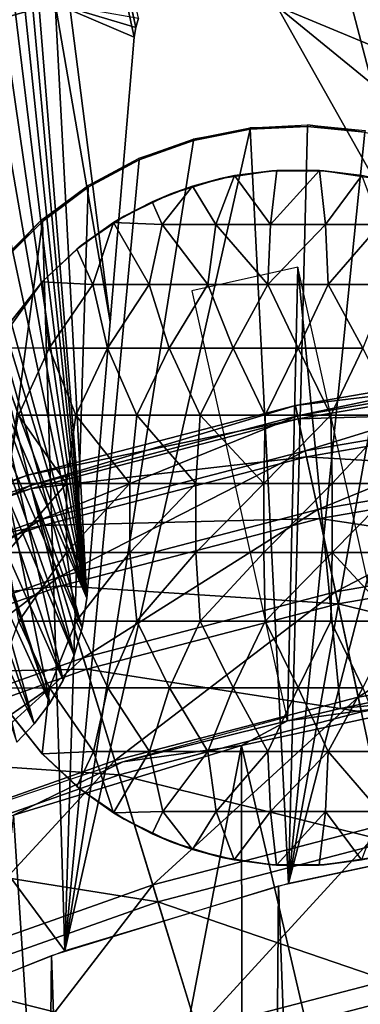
# Model space of a CAD drawing. Header units: millimetres. Extents: x -208 to -25, y 23 to 205.
# Tile 435 of 635: x -125.38 to -122.25, y 137.62 to 146.67. Entities that reach past the tile are written whole.
import ezdxf

# ---------------------------------------------------------------- set-up
doc = ezdxf.new("R2010")
doc.units = ezdxf.units.MM
doc.header["$LTSCALE"] = 65.185185
for name, color, linetype in [('10', 7, 'CONTINUOUS'), ('11', 7, 'CONTINUOUS'), ('133', 7, 'CONTINUOUS'), ('179', 7, 'CONTINUOUS'), ('23', 7, 'CONTINUOUS'), ('295', 7, 'CONTINUOUS'), ('296', 7, 'CONTINUOUS'), ('33', 7, 'CONTINUOUS'), ('428', 7, 'CONTINUOUS'), ('486', 7, 'CONTINUOUS'), ('508', 7, 'CONTINUOUS'), ('509', 7, 'CONTINUOUS'), ('510', 7, 'CONTINUOUS'), ('530', 7, 'CONTINUOUS'), ('546', 7, 'CONTINUOUS'), ('81', 7, 'CONTINUOUS'), ('9', 7, 'CONTINUOUS')]:
    doc.layers.add(name, color=color, linetype=linetype)

msp = doc.modelspace()

# ---------------------------------------------------------------- linework, layer by layer
at = {"layer": '10', "linetype": 'CONTINUOUS'}
for points in [[(-123.266, 145.6782, -166.26), (-123.2636, 145.665, -167.76), (-123.7877, 145.5743, -166.26), (-123.266, 145.6782, -166.26)], [(-122.735, 145.7045, -166.26), (-122.7367, 145.6912, -167.76), (-123.266, 145.6782, -166.26), (-122.735, 145.7045, -166.26)], [(-122.7367, 145.6912, -167.76), (-123.2636, 145.665, -167.76), (-123.266, 145.6782, -166.26), (-122.7367, 145.6912, -167.76)], [(-122.2074, 145.6391, -167.76), (-122.7367, 145.6912, -167.76), (-122.735, 145.7045, -166.26), (-122.2074, 145.6391, -167.76)], [(-122.2061, 145.6525, -166.26), (-122.2074, 145.6391, -167.76), (-122.735, 145.7045, -166.26), (-122.2061, 145.6525, -166.26)], [(-123.2636, 145.665, -167.76), (-123.7853, 145.5613, -167.76), (-123.7877, 145.5743, -166.26), (-123.2636, 145.665, -167.76)], [(-123.7877, 145.5743, -166.26), (-123.7853, 145.5613, -167.76), (-124.289, 145.3947, -166.26), (-123.7877, 145.5743, -166.26)], [(-123.7853, 145.5613, -167.76), (-124.283, 145.3825, -167.76), (-124.289, 145.3947, -166.26), (-123.7853, 145.5613, -167.76)], [(-124.289, 145.3947, -166.26), (-124.283, 145.3825, -167.76), (-124.759, 145.143, -166.26), (-124.289, 145.3947, -166.26)], [(-124.283, 145.3825, -167.76), (-124.7526, 145.1315, -167.76), (-124.759, 145.143, -166.26), (-124.283, 145.3825, -167.76)], [(-124.759, 145.143, -166.26), (-124.7526, 145.1315, -167.76), (-125.1875, 144.8243, -166.26), (-124.759, 145.143, -166.26)], [(-124.7526, 145.1315, -167.76), (-125.175, 144.817, -167.76), (-125.1875, 144.8243, -166.26), (-124.7526, 145.1315, -167.76)], [(-125.1875, 144.8243, -166.26), (-125.5548, 144.437, -167.76), (-125.5647, 144.4455, -166.26), (-125.1875, 144.8243, -166.26)], [(-125.175, 144.817, -167.76), (-125.5548, 144.437, -167.76), (-125.1875, 144.8243, -166.26), (-125.175, 144.817, -167.76)]]:
    msp.add_3dface(points, dxfattribs=at)
at = {"layer": '11', "linetype": 'CONTINUOUS'}
for points in [[(-123.7997, 144.1801, -166.26), (-122.9193, 140.2238, -162.2069), (-122.8235, 144.3973, -166.26), (-123.7997, 144.1801, -166.26)], [(-122.9193, 140.2238, -162.2069), (-122.4322, 140.337, -162.2116), (-122.8235, 144.3973, -166.26), (-122.9193, 140.2238, -162.2069)], [(-122.4322, 140.337, -162.2116), (-121.9432, 140.441, -162.2069), (-122.8235, 144.3973, -166.26), (-122.4322, 140.337, -162.2116)]]:
    msp.add_3dface(points, dxfattribs=at)
at = {"layer": '133', "linetype": 'CONTINUOUS'}
for points in [[(-122.4798, 147.381, -168.76), (-121.1762, 147.5861, -168.76), (-121.7281, 144.5089, -164.0611), (-122.4798, 147.381, -168.76)], [(-123.0162, 146.7963, -168.0037), (-122.4798, 147.381, -168.76), (-121.7281, 144.5089, -164.0611), (-123.0162, 146.7963, -168.0037)], [(-125.0585, 146.8201, -168.76), (-124.7656, 141.3516, -160.266), (-126.3305, 146.4651, -168.76), (-125.0585, 146.8201, -168.76)], [(-124.7656, 141.3516, -160.266), (-125.0585, 146.8201, -168.76), (-124.5504, 143.8951, -164.0611), (-124.7656, 141.3516, -160.266)], [(-124.3149, 146.5996, -168.1369), (-124.3287, 146.5108, -168.0037), (-125.0585, 146.8201, -168.76), (-124.3149, 146.5996, -168.1369)], [(-125.0585, 146.8201, -168.76), (-124.3287, 146.5108, -168.0037), (-124.5504, 143.8951, -164.0611), (-125.0585, 146.8201, -168.76)], [(-124.2891, 146.6857, -168.2598), (-124.3149, 146.5996, -168.1369), (-125.0585, 146.8201, -168.76), (-124.2891, 146.6857, -168.2598)], [(-126.3305, 146.4651, -168.76), (-125.1061, 140.3872, -158.9635), (-126.4893, 144.5859, -165.9852), (-126.3305, 146.4651, -168.76)], [(-124.7656, 141.3516, -160.266), (-124.8074, 141.0804, -159.8725), (-126.3305, 146.4651, -168.76), (-124.7656, 141.3516, -160.266)], [(-124.8074, 141.0804, -159.8725), (-124.8812, 140.8292, -159.5254), (-126.3305, 146.4651, -168.76), (-124.8074, 141.0804, -159.8725)], [(-124.8812, 140.8292, -159.5254), (-124.982, 140.5982, -159.2229), (-126.3305, 146.4651, -168.76), (-124.8812, 140.8292, -159.5254)], [(-124.982, 140.5982, -159.2229), (-125.1061, 140.3872, -158.9635), (-126.3305, 146.4651, -168.76), (-124.982, 140.5982, -159.2229)], [(-125.1061, 140.3872, -158.9635), (-125.2497, 140.1971, -158.7472), (-126.4893, 144.5859, -165.9852), (-125.1061, 140.3872, -158.9635)], [(-125.2497, 140.1971, -158.7472), (-125.4093, 140.0285, -158.5738), (-126.4893, 144.5859, -165.9852), (-125.2497, 140.1971, -158.7472)]]:
    msp.add_3dface(points, dxfattribs=at)
at = {"layer": '179', "linetype": 'CONTINUOUS'}
for points in [[(-124.3149, 146.5996, -168.1369), (-125.6827, 152.9165, 40.0958), (-125.687, 152.8722, 39.7246), (-124.3149, 146.5996, -168.1369)], [(-124.3149, 146.5996, -168.1369), (-124.2891, 146.6857, -168.2598), (-125.6827, 152.9165, 40.0958), (-124.3149, 146.5996, -168.1369)], [(-124.3149, 146.5996, -168.1369), (-125.6897, 152.8269, 39.342), (-125.6907, 152.7729, 38.8825), (-124.3149, 146.5996, -168.1369)], [(-124.3149, 146.5996, -168.1369), (-125.687, 152.8722, 39.7246), (-125.6897, 152.8269, 39.342), (-124.3149, 146.5996, -168.1369)], [(-124.3287, 146.5108, -168.0037), (-124.3149, 146.5996, -168.1369), (-125.6907, 152.7729, 38.8825), (-124.3287, 146.5108, -168.0037)]]:
    msp.add_3dface(points, dxfattribs=at)
at = {"layer": '23', "linetype": 'CONTINUOUS'}
for points in [[(-123.2636, 145.665, -167.76), (-122.7367, 145.6912, -167.76), (-122.9098, 138.7302, -167.76), (-123.2636, 145.665, -167.76)], [(-122.7367, 145.6912, -167.76), (-122.2074, 145.6391, -167.76), (-122.9098, 138.7302, -167.76), (-122.7367, 145.6912, -167.76)], [(-123.7853, 145.5613, -167.76), (-123.2636, 145.665, -167.76), (-124.9666, 138.1112, -167.76), (-123.7853, 145.5613, -167.76)], [(-124.9666, 138.1112, -167.76), (-123.2636, 145.665, -167.76), (-122.9098, 138.7302, -167.76), (-124.9666, 138.1112, -167.76)], [(-122.2074, 145.6391, -167.76), (-121.6959, 145.5112, -167.76), (-122.9098, 138.7302, -167.76), (-122.2074, 145.6391, -167.76)], [(-124.283, 145.3825, -167.76), (-123.7853, 145.5613, -167.76), (-124.9666, 138.1112, -167.76), (-124.283, 145.3825, -167.76)], [(-121.6959, 145.5112, -167.76), (-121.2044, 145.3079, -167.76), (-122.9098, 138.7302, -167.76), (-121.6959, 145.5112, -167.76)], [(-124.7526, 145.1315, -167.76), (-124.283, 145.3825, -167.76), (-124.9666, 138.1112, -167.76), (-124.7526, 145.1315, -167.76)], [(-122.9098, 138.7302, -167.76), (-121.2044, 145.3079, -167.76), (-120.804, 139.1765, -167.76), (-122.9098, 138.7302, -167.76)], [(-125.175, 144.817, -167.76), (-124.7526, 145.1315, -167.76), (-124.9666, 138.1112, -167.76), (-125.175, 144.817, -167.76)], [(-125.9049, 139.3691, -167.76), (-125.5548, 144.437, -167.76), (-125.175, 144.817, -167.76), (-125.9049, 139.3691, -167.76)], [(-125.9049, 139.3691, -167.76), (-125.175, 144.817, -167.76), (-124.9666, 138.1112, -167.76), (-125.9049, 139.3691, -167.76)], [(-126.9689, 137.3211, -167.76), (-125.9049, 139.3691, -167.76), (-124.9666, 138.1112, -167.76), (-126.9689, 137.3211, -167.76)]]:
    msp.add_3dface(points, dxfattribs=at)
at = {"layer": '295', "linetype": 'CONTINUOUS'}
for points in [[(-124.7656, 141.3516, -160.266), (-124.5504, 143.8951, -164.0611), (-125.6907, 152.7729, 38.8825), (-124.7656, 141.3516, -160.266)], [(-124.7656, 141.3516, -160.266), (-125.6907, 152.7729, 38.8825), (-125.687, 151.3664, 26.9537), (-124.7656, 141.3516, -160.266)], [(-124.5504, 143.8951, -164.0611), (-124.3287, 146.5108, -168.0037), (-125.6907, 152.7729, 38.8825), (-124.5504, 143.8951, -164.0611)], [(-124.7656, 141.3516, -160.266), (-125.687, 151.3664, 26.9537), (-125.6836, 150.0471, 15.78), (-124.7656, 141.3516, -160.266)], [(-124.7656, 141.3516, -160.266), (-125.6836, 150.0471, 15.78), (-125.6807, 148.8145, 5.3583), (-124.7656, 141.3516, -160.266)], [(-124.7656, 141.3516, -160.266), (-125.6807, 148.8145, 5.3583), (-125.6781, 147.6619, -4.3663), (-124.7656, 141.3516, -160.266)], [(-124.7656, 141.3516, -160.266), (-125.6781, 147.6619, -4.3663), (-125.6759, 146.586, -13.4178), (-124.7656, 141.3516, -160.266)], [(-124.7656, 141.3516, -160.266), (-125.6759, 146.586, -13.4178), (-125.674, 145.5838, -21.8216), (-124.7656, 141.3516, -160.266)], [(-124.7656, 141.3516, -160.266), (-125.674, 145.5838, -21.8216), (-125.6727, 144.6491, -29.6216), (-124.7656, 141.3516, -160.266)], [(-125.6718, 143.7814, -36.8206), (-124.7656, 141.3516, -160.266), (-125.6727, 144.6491, -29.6216), (-125.6718, 143.7814, -36.8206)]]:
    msp.add_3dface(points, dxfattribs=at)
at = {"layer": '296', "linetype": 'CONTINUOUS'}
for points in [[(-121.6773, 147.1057, -16.3578), (-123.0162, 146.7963, -168.0037), (-121.1922, 146.0389, -26.1525), (-121.6773, 147.1057, -16.3578)], [(-123.0162, 146.7963, -168.0037), (-121.7281, 144.5089, -164.0611), (-120.6608, 144.8713, -36.8197), (-123.0162, 146.7963, -168.0037)], [(-121.1922, 146.0389, -26.1525), (-123.0162, 146.7963, -168.0037), (-120.6608, 144.8713, -36.8197), (-121.1922, 146.0389, -26.1525)]]:
    msp.add_3dface(points, dxfattribs=at)
at = {"layer": '33', "linetype": 'CONTINUOUS'}
for points in [[(-121.6797, 132.8498, -148.76), (-121.205, 140.461, -148.76), (-123.3418, 139.9968, -148.76), (-121.6797, 132.8498, -148.76)], [(-124.9392, 131.6521, -148.76), (-123.3418, 139.9968, -148.76), (-125.4407, 139.3585, -148.76), (-124.9392, 131.6521, -148.76)], [(-124.9392, 131.6521, -148.76), (-123.3338, 132.3234, -148.76), (-123.3418, 139.9968, -148.76), (-124.9392, 131.6521, -148.76)], [(-123.3338, 132.3234, -148.76), (-121.6797, 132.8498, -148.76), (-123.3418, 139.9968, -148.76), (-123.3338, 132.3234, -148.76)], [(-126.4727, 130.8456, -148.76), (-124.9392, 131.6521, -148.76), (-125.4407, 139.3585, -148.76), (-126.4727, 130.8456, -148.76)]]:
    msp.add_3dface(points, dxfattribs=at)
at = {"layer": '428', "linetype": 'CONTINUOUS'}
msp.add_3dface([(-125.0585, 146.8201, -168.76), (-126.3305, 146.4651, -168.76), (-125.6637, 148.7623, -168.76), (-125.0585, 146.8201, -168.76)], dxfattribs=at)
at = {"layer": '486', "linetype": 'CONTINUOUS'}
for points in [[(-119.3456, 144.3329, -163.2928), (-120.2513, 145.9426, -165.9852), (-125.897, 160.042, 40.43), (-119.3456, 144.3329, -163.2928)], [(-119.3456, 144.3329, -163.2928), (-125.897, 160.042, 40.43), (-125.6319, 159.4649, 35.4079), (-119.3456, 144.3329, -163.2928)], [(-120.2513, 145.9426, -165.9852), (-121.1762, 147.5861, -168.76), (-125.897, 160.042, 40.43), (-120.2513, 145.9426, -165.9852)], [(-119.3456, 144.3329, -163.2928), (-125.6319, 159.4649, 35.4079), (-125.375, 158.9058, 30.544), (-119.3456, 144.3329, -163.2928)], [(-119.3456, 144.3329, -163.2928), (-125.375, 158.9058, 30.544), (-125.1263, 158.3645, 25.8389), (-119.3456, 144.3329, -163.2928)], [(-119.3456, 144.3329, -163.2928), (-125.1263, 158.3645, 25.8389), (-124.886, 157.8417, 21.2967), (-119.3456, 144.3329, -163.2928)], [(-119.3456, 144.3329, -163.2928), (-124.886, 157.8417, 21.2967), (-124.6536, 157.3362, 16.907), (-119.3456, 144.3329, -163.2928)], [(-119.3456, 144.3329, -163.2928), (-124.6536, 157.3362, 16.907), (-124.4286, 156.8467, 12.6599), (-119.3456, 144.3329, -163.2928)], [(-119.3456, 144.3329, -163.2928), (-124.4286, 156.8467, 12.6599), (-124.2111, 156.3738, 8.5601), (-119.3456, 144.3329, -163.2928)], [(-119.3456, 144.3329, -163.2928), (-124.2111, 156.3738, 8.5601), (-124.0007, 155.9162, 4.5966), (-119.3456, 144.3329, -163.2928)], [(-119.3456, 144.3329, -163.2928), (-124.0007, 155.9162, 4.5966), (-123.7971, 155.4735, 0.7652), (-119.3456, 144.3329, -163.2928)], [(-119.3456, 144.3329, -163.2928), (-123.7971, 155.4735, 0.7652), (-123.6004, 155.0459, -2.9326), (-119.3456, 144.3329, -163.2928)], [(-119.3456, 144.3329, -163.2928), (-123.6004, 155.0459, -2.9326), (-123.4099, 154.6319, -6.5081), (-119.3456, 144.3329, -163.2928)], [(-119.3456, 144.3329, -163.2928), (-123.4099, 154.6319, -6.5081), (-123.2258, 154.2318, -9.9596), (-119.3456, 144.3329, -163.2928)], [(-119.3456, 144.3329, -163.2928), (-123.2258, 154.2318, -9.9596), (-123.0478, 153.8452, -13.2912), (-119.3456, 144.3329, -163.2928)], [(-119.3456, 144.3329, -163.2928), (-123.0478, 153.8452, -13.2912), (-122.8755, 153.4709, -16.5118), (-119.3456, 144.3329, -163.2928)], [(-119.3456, 144.3329, -163.2928), (-122.8755, 153.4709, -16.5118), (-122.709, 153.1094, -19.6179), (-119.3456, 144.3329, -163.2928)], [(-119.3456, 144.3329, -163.2928), (-122.709, 153.1094, -19.6179), (-122.548, 152.7599, -22.6164), (-119.3456, 144.3329, -163.2928)], [(-119.3456, 144.3329, -163.2928), (-122.548, 152.7599, -22.6164), (-122.3922, 152.4219, -25.5116), (-119.3456, 144.3329, -163.2928)], [(-119.3456, 144.3329, -163.2928), (-122.3922, 152.4219, -25.5116), (-122.2418, 152.0956, -28.3015), (-119.3456, 144.3329, -163.2928)]]:
    msp.add_3dface(points, dxfattribs=at)
at = {"layer": '508', "linetype": 'CONTINUOUS'}
for points in [[(-125.1751, 139.9229, -168.46), (-125.4671, 140.2902, -167.76), (-125.4613, 140.2817, -168.46), (-125.1751, 139.9229, -168.46)], [(-125.1688, 139.916, -167.76), (-125.4671, 140.2902, -167.76), (-125.1751, 139.9229, -168.46), (-125.1688, 139.916, -167.76)], [(-124.8574, 139.6224, -168.46), (-125.1688, 139.916, -167.76), (-125.1751, 139.9229, -168.46), (-124.8574, 139.6224, -168.46)], [(-124.8181, 139.5906, -167.76), (-125.1688, 139.916, -167.76), (-124.8574, 139.6224, -168.46), (-124.8181, 139.5906, -167.76)], [(-124.5188, 139.3788, -168.46), (-124.8181, 139.5906, -167.76), (-124.8574, 139.6224, -168.46), (-124.5188, 139.3788, -168.46)], [(-124.4233, 139.3214, -167.76), (-124.8181, 139.5906, -167.76), (-124.5188, 139.3788, -168.46), (-124.4233, 139.3214, -167.76)], [(-124.1637, 139.1869, -168.46), (-124.4233, 139.3214, -167.76), (-124.5188, 139.3788, -168.46), (-124.1637, 139.1869, -168.46)], [(-123.9923, 139.1138, -167.76), (-124.4233, 139.3214, -167.76), (-124.1637, 139.1869, -168.46), (-123.9923, 139.1138, -167.76)], [(-123.7927, 139.0429, -168.46), (-123.9923, 139.1138, -167.76), (-124.1637, 139.1869, -168.46), (-123.7927, 139.0429, -168.46)], [(-123.5346, 138.9726, -167.76), (-123.9923, 139.1138, -167.76), (-123.7927, 139.0429, -168.46), (-123.5346, 138.9726, -167.76)], [(-123.4099, 138.9467, -168.46), (-123.5346, 138.9726, -167.76), (-123.7927, 139.0429, -168.46), (-123.4099, 138.9467, -168.46)], [(-123.0611, 138.9013, -167.76), (-123.5346, 138.9726, -167.76), (-123.4099, 138.9467, -168.46), (-123.0611, 138.9013, -167.76)], [(-122.11, 138.9728, -167.76), (-122.5827, 138.9015, -167.76), (-122.2373, 138.9465, -168.46), (-122.11, 138.9728, -167.76)], [(-123.02, 138.8985, -168.46), (-123.0611, 138.9013, -167.76), (-123.4099, 138.9467, -168.46), (-123.02, 138.8985, -168.46)], [(-122.5827, 138.9015, -167.76), (-123.0611, 138.9013, -167.76), (-122.6277, 138.8984, -168.46), (-122.5827, 138.9015, -167.76)], [(-122.6277, 138.8984, -168.46), (-123.0611, 138.9013, -167.76), (-123.02, 138.8985, -168.46), (-122.6277, 138.8984, -168.46)], [(-122.2373, 138.9465, -168.46), (-122.5827, 138.9015, -167.76), (-122.6277, 138.8984, -168.46), (-122.2373, 138.9465, -168.46)]]:
    msp.add_3dface(points, dxfattribs=at)
at = {"layer": '509', "linetype": 'CONTINUOUS'}
for points in [[(-123.4085, 145.2384, -168.46), (-123.5802, 144.7882, -168.7737), (-123.7921, 145.1421, -168.46), (-123.4085, 145.2384, -168.46)], [(-123.0767, 144.7882, -168.8372), (-123.5802, 144.7882, -168.7737), (-123.4085, 145.2384, -168.46), (-123.0767, 144.7882, -168.8372)], [(-123.0181, 145.2865, -168.46), (-123.0767, 144.7882, -168.8372), (-123.4085, 145.2384, -168.46), (-123.0181, 145.2865, -168.46)], [(-122.6257, 145.2864, -168.46), (-123.0767, 144.7882, -168.8372), (-123.0181, 145.2865, -168.46), (-122.6257, 145.2864, -168.46)], [(-122.5691, 144.7882, -168.8372), (-123.0767, 144.7882, -168.8372), (-122.6257, 145.2864, -168.46), (-122.5691, 144.7882, -168.8372)], [(-122.2359, 145.2381, -168.46), (-122.5691, 144.7882, -168.8372), (-122.6257, 145.2864, -168.46), (-122.2359, 145.2381, -168.46)], [(-122.0656, 144.7882, -168.7737), (-122.5691, 144.7882, -168.8372), (-122.2359, 145.2381, -168.46), (-122.0656, 144.7882, -168.7737)], [(-123.7921, 145.1421, -168.46), (-124.0719, 144.7882, -168.6478), (-124.1638, 144.9979, -168.46), (-123.7921, 145.1421, -168.46)], [(-123.5802, 144.7882, -168.7737), (-124.0719, 144.7882, -168.6478), (-123.7921, 145.1421, -168.46), (-123.5802, 144.7882, -168.7737)], [(-124.0719, 144.7882, -168.6478), (-124.5195, 144.8057, -168.46), (-124.1638, 144.9979, -168.46), (-124.0719, 144.7882, -168.6478)], [(-124.5195, 144.8057, -168.46), (-124.7093, 144.2376, -168.7334), (-124.8585, 144.5615, -168.46), (-124.5195, 144.8057, -168.46)], [(-124.1927, 144.2376, -168.9414), (-124.7093, 144.2376, -168.7334), (-124.5195, 144.8057, -168.46), (-124.1927, 144.2376, -168.9414)], [(-124.0719, 144.7882, -168.6478), (-124.1927, 144.2376, -168.9414), (-124.5195, 144.8057, -168.46), (-124.0719, 144.7882, -168.6478)], [(-123.6538, 144.2376, -169.0819), (-124.1927, 144.2376, -168.9414), (-124.0719, 144.7882, -168.6478), (-123.6538, 144.2376, -169.0819)], [(-123.5802, 144.7882, -168.7737), (-123.6538, 144.2376, -169.0819), (-124.0719, 144.7882, -168.6478), (-123.5802, 144.7882, -168.7737)], [(-123.1014, 144.2376, -169.1528), (-123.6538, 144.2376, -169.0819), (-123.5802, 144.7882, -168.7737), (-123.1014, 144.2376, -169.1528)], [(-123.0767, 144.7882, -168.8372), (-123.1014, 144.2376, -169.1528), (-123.5802, 144.7882, -168.7737), (-123.0767, 144.7882, -168.8372)], [(-122.5691, 144.7882, -168.8372), (-123.1014, 144.2376, -169.1528), (-123.0767, 144.7882, -168.8372), (-122.5691, 144.7882, -168.8372)], [(-122.5445, 144.2376, -169.1528), (-123.1014, 144.2376, -169.1528), (-122.5691, 144.7882, -168.8372), (-122.5445, 144.2376, -169.1528)], [(-122.0656, 144.7882, -168.7737), (-122.5445, 144.2376, -169.1528), (-122.5691, 144.7882, -168.8372), (-122.0656, 144.7882, -168.7737)], [(-121.9921, 144.2376, -169.082), (-122.5445, 144.2376, -169.1528), (-122.0656, 144.7882, -168.7737), (-121.9921, 144.2376, -169.082)], [(-124.7093, 144.2376, -168.7334), (-125.1766, 144.2603, -168.46), (-124.8585, 144.5615, -168.46), (-124.7093, 144.2376, -168.7334)], [(-125.6155, 143.6549, -168.46), (-125.4629, 143.9008, -168.46), (-125.1766, 144.2603, -168.46), (-125.6155, 143.6549, -168.46)], [(-125.112, 143.6505, -168.7954), (-125.6155, 143.6549, -168.46), (-125.1766, 144.2603, -168.46), (-125.112, 143.6505, -168.7954)], [(-124.7093, 144.2376, -168.7334), (-125.112, 143.6505, -168.7954), (-125.1766, 144.2603, -168.46), (-124.7093, 144.2376, -168.7334)], [(-124.5744, 143.6505, -169.0582), (-125.112, 143.6505, -168.7954), (-124.7093, 144.2376, -168.7334), (-124.5744, 143.6505, -169.0582)], [(-124.1927, 144.2376, -168.9414), (-124.5744, 143.6505, -169.0582), (-124.7093, 144.2376, -168.7334), (-124.1927, 144.2376, -168.9414)], [(-124.0072, 143.6505, -169.2491), (-124.5744, 143.6505, -169.0582), (-124.1927, 144.2376, -168.9414), (-124.0072, 143.6505, -169.2491)], [(-123.6538, 144.2376, -169.0819), (-124.0072, 143.6505, -169.2491), (-124.1927, 144.2376, -168.9414), (-123.6538, 144.2376, -169.0819)], [(-123.42, 143.6505, -169.365), (-124.0072, 143.6505, -169.2491), (-123.6538, 144.2376, -169.0819), (-123.42, 143.6505, -169.365)], [(-123.1014, 144.2376, -169.1528), (-123.42, 143.6505, -169.365), (-123.6538, 144.2376, -169.0819), (-123.1014, 144.2376, -169.1528)], [(-122.8229, 143.6505, -169.4038), (-123.42, 143.6505, -169.365), (-123.1014, 144.2376, -169.1528), (-122.8229, 143.6505, -169.4038)], [(-122.5445, 144.2376, -169.1528), (-122.8229, 143.6505, -169.4038), (-123.1014, 144.2376, -169.1528), (-122.5445, 144.2376, -169.1528)], [(-122.2257, 143.6505, -169.365), (-122.8229, 143.6505, -169.4038), (-122.5445, 144.2376, -169.1528), (-122.2257, 143.6505, -169.365)], [(-121.9921, 144.2376, -169.082), (-122.2257, 143.6505, -169.365), (-122.5445, 144.2376, -169.1528), (-121.9921, 144.2376, -169.082)], [(-125.112, 143.6505, -168.7954), (-125.3936, 143.0369, -168.8163), (-125.6155, 143.6549, -168.46), (-125.112, 143.6505, -168.7954)], [(-124.8661, 143.0369, -169.1082), (-125.3936, 143.0369, -168.8163), (-125.112, 143.6505, -168.7954), (-124.8661, 143.0369, -169.1082)], [(-124.5744, 143.6505, -169.0582), (-124.8661, 143.0369, -169.1082), (-125.112, 143.6505, -168.7954), (-124.5744, 143.6505, -169.0582)], [(-124.306, 143.0369, -169.3313), (-124.8661, 143.0369, -169.1082), (-124.5744, 143.6505, -169.0582), (-124.306, 143.0369, -169.3313)], [(-124.0072, 143.6505, -169.2491), (-124.306, 143.0369, -169.3313), (-124.5744, 143.6505, -169.0582), (-124.0072, 143.6505, -169.2491)], [(-123.7223, 143.0369, -169.482), (-124.306, 143.0369, -169.3313), (-124.0072, 143.6505, -169.2491), (-123.7223, 143.0369, -169.482)], [(-123.42, 143.6505, -169.365), (-123.7223, 143.0369, -169.482), (-124.0072, 143.6505, -169.2491), (-123.42, 143.6505, -169.365)], [(-123.1242, 143.0369, -169.558), (-123.7223, 143.0369, -169.482), (-123.42, 143.6505, -169.365), (-123.1242, 143.0369, -169.558)], [(-122.8229, 143.6505, -169.4038), (-123.1242, 143.0369, -169.558), (-123.42, 143.6505, -169.365), (-122.8229, 143.6505, -169.4038)], [(-122.5214, 143.0369, -169.558), (-123.1242, 143.0369, -169.558), (-122.8229, 143.6505, -169.4038), (-122.5214, 143.0369, -169.558)], [(-122.2257, 143.6505, -169.365), (-122.5214, 143.0369, -169.558), (-122.8229, 143.6505, -169.4038), (-122.2257, 143.6505, -169.365)], [(-121.9233, 143.0369, -169.482), (-122.5214, 143.0369, -169.558), (-122.2257, 143.6505, -169.365), (-121.9233, 143.0369, -169.482)], [(-124.9542, 142.4071, -169.1572), (-125.5011, 142.4071, -168.8446), (-125.3936, 143.0369, -168.8163), (-124.9542, 142.4071, -169.1572)], [(-124.8661, 143.0369, -169.1082), (-124.9542, 142.4071, -169.1572), (-125.3936, 143.0369, -168.8163), (-124.8661, 143.0369, -169.1082)], [(-124.3714, 142.4071, -169.3963), (-124.9542, 142.4071, -169.1572), (-124.8661, 143.0369, -169.1082), (-124.3714, 142.4071, -169.3963)], [(-124.306, 143.0369, -169.3313), (-124.3714, 142.4071, -169.3963), (-124.8661, 143.0369, -169.1082), (-124.306, 143.0369, -169.3313)], [(-123.7625, 142.4071, -169.558), (-124.3714, 142.4071, -169.3963), (-124.306, 143.0369, -169.3313), (-123.7625, 142.4071, -169.558)], [(-123.7223, 143.0369, -169.482), (-123.7625, 142.4071, -169.558), (-124.306, 143.0369, -169.3313), (-123.7223, 143.0369, -169.482)], [(-123.1379, 142.4071, -169.6396), (-123.7625, 142.4071, -169.558), (-123.7223, 143.0369, -169.482), (-123.1379, 142.4071, -169.6396)], [(-123.1242, 143.0369, -169.558), (-123.1379, 142.4071, -169.6396), (-123.7223, 143.0369, -169.482), (-123.1242, 143.0369, -169.558)], [(-122.5214, 143.0369, -169.558), (-123.1379, 142.4071, -169.6396), (-123.1242, 143.0369, -169.558), (-122.5214, 143.0369, -169.558)], [(-122.5079, 142.4071, -169.6396), (-123.1379, 142.4071, -169.6396), (-122.5214, 143.0369, -169.558), (-122.5079, 142.4071, -169.6396)], [(-121.9233, 143.0369, -169.482), (-122.5079, 142.4071, -169.6396), (-122.5214, 143.0369, -169.558), (-121.9233, 143.0369, -169.482)], [(-121.8833, 142.4071, -169.5581), (-122.5079, 142.4071, -169.6396), (-121.9233, 143.0369, -169.482), (-121.8833, 142.4071, -169.5581)], [(-125.5011, 142.4071, -168.8446), (-124.9542, 142.4071, -169.1572), (-125.5006, 141.772, -168.8444), (-125.5011, 142.4071, -168.8446)], [(-125.5006, 141.772, -168.8444), (-124.9542, 142.4071, -169.1572), (-124.9538, 141.772, -169.1569), (-125.5006, 141.772, -168.8444)], [(-124.9542, 142.4071, -169.1572), (-124.3714, 142.4071, -169.3963), (-124.9538, 141.772, -169.1569), (-124.9542, 142.4071, -169.1572)], [(-124.9538, 141.772, -169.1569), (-124.3714, 142.4071, -169.3963), (-124.3711, 141.772, -169.396), (-124.9538, 141.772, -169.1569)], [(-124.3714, 142.4071, -169.3963), (-123.7625, 142.4071, -169.558), (-124.3711, 141.772, -169.396), (-124.3714, 142.4071, -169.3963)], [(-124.3711, 141.772, -169.396), (-123.7625, 142.4071, -169.558), (-123.7623, 141.772, -169.5577), (-124.3711, 141.772, -169.396)], [(-123.7625, 142.4071, -169.558), (-123.1379, 142.4071, -169.6396), (-123.7623, 141.772, -169.5577), (-123.7625, 142.4071, -169.558)], [(-123.7623, 141.772, -169.5577), (-123.1379, 142.4071, -169.6396), (-123.1378, 141.772, -169.6392), (-123.7623, 141.772, -169.5577)], [(-123.1379, 142.4071, -169.6396), (-122.5079, 142.4071, -169.6396), (-123.1378, 141.772, -169.6392), (-123.1379, 142.4071, -169.6396)], [(-123.1378, 141.772, -169.6392), (-122.5079, 142.4071, -169.6396), (-122.5079, 141.772, -169.6392), (-123.1378, 141.772, -169.6392)], [(-122.5079, 141.772, -169.6392), (-121.8833, 142.4071, -169.5581), (-121.8834, 141.772, -169.5577), (-122.5079, 141.772, -169.6392)], [(-122.5079, 142.4071, -169.6396), (-121.8833, 142.4071, -169.5581), (-122.5079, 141.772, -169.6392), (-122.5079, 142.4071, -169.6396)], [(-125.5006, 141.772, -168.8444), (-124.9538, 141.772, -169.1569), (-125.3919, 141.1424, -168.816), (-125.5006, 141.772, -168.8444)], [(-125.3919, 141.1424, -168.816), (-124.9538, 141.772, -169.1569), (-124.8647, 141.1424, -169.1076), (-125.3919, 141.1424, -168.816)], [(-124.9538, 141.772, -169.1569), (-124.3711, 141.772, -169.396), (-124.8647, 141.1424, -169.1076), (-124.9538, 141.772, -169.1569)], [(-124.8647, 141.1424, -169.1076), (-124.3711, 141.772, -169.396), (-124.3051, 141.1424, -169.3304), (-124.8647, 141.1424, -169.1076)], [(-124.3711, 141.772, -169.396), (-123.7623, 141.772, -169.5577), (-124.3051, 141.1424, -169.3304), (-124.3711, 141.772, -169.396)], [(-124.3051, 141.1424, -169.3304), (-123.7623, 141.772, -169.5577), (-123.7218, 141.1424, -169.481), (-124.3051, 141.1424, -169.3304)], [(-123.7623, 141.772, -169.5577), (-123.1378, 141.772, -169.6392), (-123.7218, 141.1424, -169.481), (-123.7623, 141.772, -169.5577)], [(-123.7218, 141.1424, -169.481), (-123.1378, 141.772, -169.6392), (-123.1241, 141.1424, -169.5569), (-123.7218, 141.1424, -169.481)], [(-123.1378, 141.772, -169.6392), (-122.5079, 141.772, -169.6392), (-123.1241, 141.1424, -169.5569), (-123.1378, 141.772, -169.6392)], [(-123.1241, 141.1424, -169.5569), (-122.5079, 141.772, -169.6392), (-122.5217, 141.1424, -169.5569), (-123.1241, 141.1424, -169.5569)], [(-122.5217, 141.1424, -169.5569), (-122.5079, 141.772, -169.6392), (-121.9241, 141.1424, -169.481), (-122.5217, 141.1424, -169.5569)], [(-122.5079, 141.772, -169.6392), (-121.8834, 141.772, -169.5577), (-121.9241, 141.1424, -169.481), (-122.5079, 141.772, -169.6392)], [(-125.6124, 140.5244, -168.46), (-125.3919, 141.1424, -168.816), (-125.1094, 140.5289, -168.7948), (-125.6124, 140.5244, -168.46)], [(-125.3919, 141.1424, -168.816), (-124.8647, 141.1424, -169.1076), (-125.1094, 140.5289, -168.7948), (-125.3919, 141.1424, -168.816)], [(-125.1094, 140.5289, -168.7948), (-124.8647, 141.1424, -169.1076), (-124.5723, 140.5289, -169.0571), (-125.1094, 140.5289, -168.7948)], [(-124.8647, 141.1424, -169.1076), (-124.3051, 141.1424, -169.3304), (-124.5723, 140.5289, -169.0571), (-124.8647, 141.1424, -169.1076)], [(-124.5723, 140.5289, -169.0571), (-124.3051, 141.1424, -169.3304), (-124.0058, 140.5289, -169.2476), (-124.5723, 140.5289, -169.0571)], [(-124.3051, 141.1424, -169.3304), (-123.7218, 141.1424, -169.481), (-124.0058, 140.5289, -169.2476), (-124.3051, 141.1424, -169.3304)], [(-124.0058, 140.5289, -169.2476), (-123.7218, 141.1424, -169.481), (-123.4193, 140.5289, -169.3632), (-124.0058, 140.5289, -169.2476)], [(-123.7218, 141.1424, -169.481), (-123.1241, 141.1424, -169.5569), (-123.4193, 140.5289, -169.3632), (-123.7218, 141.1424, -169.481)], [(-123.4193, 140.5289, -169.3632), (-123.1241, 141.1424, -169.5569), (-122.8229, 140.5289, -169.402), (-123.4193, 140.5289, -169.3632)], [(-123.1241, 141.1424, -169.5569), (-122.5217, 141.1424, -169.5569), (-122.8229, 140.5289, -169.402), (-123.1241, 141.1424, -169.5569)], [(-122.8229, 140.5289, -169.402), (-122.5217, 141.1424, -169.5569), (-122.2264, 140.5289, -169.3633), (-122.8229, 140.5289, -169.402)], [(-122.5217, 141.1424, -169.5569), (-121.9241, 141.1424, -169.481), (-122.2264, 140.5289, -169.3633), (-122.5217, 141.1424, -169.5569)], [(-125.4613, 140.2817, -168.46), (-125.6124, 140.5244, -168.46), (-125.1094, 140.5289, -168.7948), (-125.4613, 140.2817, -168.46)], [(-125.1751, 139.9229, -168.46), (-125.4613, 140.2817, -168.46), (-125.1094, 140.5289, -168.7948), (-125.1751, 139.9229, -168.46)], [(-125.1751, 139.9229, -168.46), (-125.1094, 140.5289, -168.7948), (-124.7057, 139.9421, -168.7323), (-125.1751, 139.9229, -168.46)], [(-125.1094, 140.5289, -168.7948), (-124.5723, 140.5289, -169.0571), (-124.7057, 139.9421, -168.7323), (-125.1094, 140.5289, -168.7948)], [(-124.7057, 139.9421, -168.7323), (-124.5723, 140.5289, -169.0571), (-124.1899, 139.9421, -168.9396), (-124.7057, 139.9421, -168.7323)], [(-124.5723, 140.5289, -169.0571), (-124.0058, 140.5289, -169.2476), (-124.1899, 139.9421, -168.9396), (-124.5723, 140.5289, -169.0571)], [(-124.1899, 139.9421, -168.9396), (-124.0058, 140.5289, -169.2476), (-123.652, 139.9421, -169.0797), (-124.1899, 139.9421, -168.9396)], [(-124.0058, 140.5289, -169.2476), (-123.4193, 140.5289, -169.3632), (-123.652, 139.9421, -169.0797), (-124.0058, 140.5289, -169.2476)], [(-123.652, 139.9421, -169.0797), (-123.4193, 140.5289, -169.3632), (-123.1007, 139.9421, -169.1503), (-123.652, 139.9421, -169.0797)], [(-123.4193, 140.5289, -169.3632), (-122.8229, 140.5289, -169.402), (-123.1007, 139.9421, -169.1503), (-123.4193, 140.5289, -169.3632)], [(-123.1007, 139.9421, -169.1503), (-122.8229, 140.5289, -169.402), (-122.5449, 139.9421, -169.1503), (-123.1007, 139.9421, -169.1503)], [(-122.8229, 140.5289, -169.402), (-122.2264, 140.5289, -169.3633), (-122.5449, 139.9421, -169.1503), (-122.8229, 140.5289, -169.402)], [(-122.5449, 139.9421, -169.1503), (-122.2264, 140.5289, -169.3633), (-121.9935, 139.9421, -169.0797), (-122.5449, 139.9421, -169.1503)], [(-124.8574, 139.6224, -168.46), (-125.1751, 139.9229, -168.46), (-124.7057, 139.9421, -168.7323), (-124.8574, 139.6224, -168.46)], [(-124.5188, 139.3788, -168.46), (-124.8574, 139.6224, -168.46), (-124.7057, 139.9421, -168.7323), (-124.5188, 139.3788, -168.46)], [(-124.5188, 139.3788, -168.46), (-124.7057, 139.9421, -168.7323), (-124.1899, 139.9421, -168.9396), (-124.5188, 139.3788, -168.46)], [(-124.5188, 139.3788, -168.46), (-124.1899, 139.9421, -168.9396), (-124.0668, 139.3919, -168.6461), (-124.5188, 139.3788, -168.46)], [(-124.1899, 139.9421, -168.9396), (-123.652, 139.9421, -169.0797), (-124.0668, 139.3919, -168.6461), (-124.1899, 139.9421, -168.9396)], [(-124.0668, 139.3919, -168.6461), (-123.652, 139.9421, -169.0797), (-123.5771, 139.3919, -168.7711), (-124.0668, 139.3919, -168.6461)], [(-123.652, 139.9421, -169.0797), (-123.1007, 139.9421, -169.1503), (-123.5771, 139.3919, -168.7711), (-123.652, 139.9421, -169.0797)], [(-123.5771, 139.3919, -168.7711), (-123.1007, 139.9421, -169.1503), (-123.0756, 139.3919, -168.8341), (-123.5771, 139.3919, -168.7711)], [(-123.1007, 139.9421, -169.1503), (-122.5449, 139.9421, -169.1503), (-123.0756, 139.3919, -168.8341), (-123.1007, 139.9421, -169.1503)], [(-123.0756, 139.3919, -168.8341), (-122.5449, 139.9421, -169.1503), (-122.5701, 139.3919, -168.8341), (-123.0756, 139.3919, -168.8341)], [(-122.5701, 139.3919, -168.8341), (-122.5449, 139.9421, -169.1503), (-122.0686, 139.3919, -168.7711), (-122.5701, 139.3919, -168.8341)], [(-122.5449, 139.9421, -169.1503), (-121.9935, 139.9421, -169.0797), (-122.0686, 139.3919, -168.7711), (-122.5449, 139.9421, -169.1503)], [(-124.1637, 139.1869, -168.46), (-124.5188, 139.3788, -168.46), (-124.0668, 139.3919, -168.6461), (-124.1637, 139.1869, -168.46)], [(-123.7927, 139.0429, -168.46), (-124.1637, 139.1869, -168.46), (-124.0668, 139.3919, -168.6461), (-123.7927, 139.0429, -168.46)], [(-123.7927, 139.0429, -168.46), (-124.0668, 139.3919, -168.6461), (-123.5771, 139.3919, -168.7711), (-123.7927, 139.0429, -168.46)], [(-123.4099, 138.9467, -168.46), (-123.7927, 139.0429, -168.46), (-123.5771, 139.3919, -168.7711), (-123.4099, 138.9467, -168.46)], [(-123.4099, 138.9467, -168.46), (-123.5771, 139.3919, -168.7711), (-123.0756, 139.3919, -168.8341), (-123.4099, 138.9467, -168.46)], [(-123.02, 138.8985, -168.46), (-123.4099, 138.9467, -168.46), (-123.0756, 139.3919, -168.8341), (-123.02, 138.8985, -168.46)], [(-123.02, 138.8985, -168.46), (-123.0756, 139.3919, -168.8341), (-122.5701, 139.3919, -168.8341), (-123.02, 138.8985, -168.46)], [(-122.6277, 138.8984, -168.46), (-123.02, 138.8985, -168.46), (-122.5701, 139.3919, -168.8341), (-122.6277, 138.8984, -168.46)], [(-122.2373, 138.9465, -168.46), (-122.6277, 138.8984, -168.46), (-122.5701, 139.3919, -168.8341), (-122.2373, 138.9465, -168.46)], [(-122.2373, 138.9465, -168.46), (-122.5701, 139.3919, -168.8341), (-122.0686, 139.3919, -168.7711), (-122.2373, 138.9465, -168.46)]]:
    msp.add_3dface(points, dxfattribs=at)
at = {"layer": '510', "linetype": 'CONTINUOUS'}
for points in [[(-123.4085, 145.2384, -168.46), (-123.7921, 145.1421, -168.46), (-123.5357, 145.212, -167.76), (-123.4085, 145.2384, -168.46)], [(-123.063, 145.2834, -167.76), (-123.4085, 145.2384, -168.46), (-123.5357, 145.212, -167.76), (-123.063, 145.2834, -167.76)], [(-123.0181, 145.2865, -168.46), (-123.4085, 145.2384, -168.46), (-123.063, 145.2834, -167.76), (-123.0181, 145.2865, -168.46)], [(-122.5847, 145.2836, -167.76), (-123.0181, 145.2865, -168.46), (-123.063, 145.2834, -167.76), (-122.5847, 145.2836, -167.76)], [(-122.6257, 145.2864, -168.46), (-123.0181, 145.2865, -168.46), (-122.5847, 145.2836, -167.76), (-122.6257, 145.2864, -168.46)], [(-122.2359, 145.2381, -168.46), (-122.6257, 145.2864, -168.46), (-122.5847, 145.2836, -167.76), (-122.2359, 145.2381, -168.46)], [(-122.1112, 145.2123, -167.76), (-122.2359, 145.2381, -168.46), (-122.5847, 145.2836, -167.76), (-122.1112, 145.2123, -167.76)], [(-123.7921, 145.1421, -168.46), (-124.1638, 144.9979, -168.46), (-123.9924, 145.0711, -167.76), (-123.7921, 145.1421, -168.46)], [(-123.5357, 145.212, -167.76), (-123.7921, 145.1421, -168.46), (-123.9924, 145.0711, -167.76), (-123.5357, 145.212, -167.76)], [(-123.9924, 145.0711, -167.76), (-124.1638, 144.9979, -168.46), (-124.4225, 144.8639, -167.76), (-123.9924, 145.0711, -167.76)], [(-124.1638, 144.9979, -168.46), (-124.5195, 144.8057, -168.46), (-124.4225, 144.8639, -167.76), (-124.1638, 144.9979, -168.46)], [(-124.4225, 144.8639, -167.76), (-124.5195, 144.8057, -168.46), (-124.8168, 144.5953, -167.76), (-124.4225, 144.8639, -167.76)], [(-124.5195, 144.8057, -168.46), (-124.8585, 144.5615, -168.46), (-124.8168, 144.5953, -167.76), (-124.5195, 144.8057, -168.46)], [(-124.8168, 144.5953, -167.76), (-124.8585, 144.5615, -168.46), (-125.1671, 144.2707, -167.76), (-124.8168, 144.5953, -167.76)], [(-124.8585, 144.5615, -168.46), (-125.1766, 144.2603, -168.46), (-125.1671, 144.2707, -167.76), (-124.8585, 144.5615, -168.46)], [(-125.1671, 144.2707, -167.76), (-125.4629, 143.9008, -168.46), (-125.4654, 143.8972, -167.76), (-125.1671, 144.2707, -167.76)], [(-125.1766, 144.2603, -168.46), (-125.4629, 143.9008, -168.46), (-125.1671, 144.2707, -167.76), (-125.1766, 144.2603, -168.46)]]:
    msp.add_3dface(points, dxfattribs=at)
at = {"layer": '530', "linetype": 'CONTINUOUS'}
for points in [[(-122.8471, 143.1259, 48.5051), (-120.3197, 143.429, 51.0866), (-120.3361, 143.5564, 48.5051), (-122.8471, 143.1259, 48.5051)], [(-122.8471, 143.1259, 48.5051), (-120.3361, 143.5564, 48.5051), (-122.8261, 143.028, 45.9223), (-122.8471, 143.1259, 48.5051)], [(-122.8261, 143.028, 45.9223), (-120.3361, 143.5564, 48.5051), (-120.3234, 143.4572, 45.9223), (-122.8261, 143.028, 45.9223)], [(-122.8201, 143.0003, 51.0866), (-120.3197, 143.429, 51.0866), (-122.8471, 143.1259, 48.5051), (-122.8201, 143.0003, 51.0866)], [(-122.8261, 143.028, 45.9223), (-120.3234, 143.4572, 45.9223), (-122.757, 142.7075, 43.3585), (-122.8261, 143.028, 45.9223)], [(-122.8201, 143.0003, 51.0866), (-120.2745, 143.0758, 53.6466), (-120.3197, 143.429, 51.0866), (-122.8201, 143.0003, 51.0866)], [(-122.757, 142.7075, 43.3585), (-120.3234, 143.4572, 45.9223), (-120.2817, 143.1319, 43.3585), (-122.757, 142.7075, 43.3585)], [(-125.3127, 142.4839, 48.5051), (-122.8201, 143.0003, 51.0866), (-122.8471, 143.1259, 48.5051), (-125.3127, 142.4839, 48.5051)], [(-125.3127, 142.4839, 48.5051), (-122.8471, 143.1259, 48.5051), (-125.2833, 142.3882, 45.9223), (-125.3127, 142.4839, 48.5051)], [(-125.2833, 142.3882, 45.9223), (-122.8471, 143.1259, 48.5051), (-122.8261, 143.028, 45.9223), (-125.2833, 142.3882, 45.9223)], [(-122.7451, 142.6522, 53.6466), (-120.2745, 143.0758, 53.6466), (-122.8201, 143.0003, 51.0866), (-122.7451, 142.6522, 53.6466)], [(-122.757, 142.7075, 43.3585), (-120.2817, 143.1319, 43.3585), (-122.6404, 142.1668, 40.8337), (-122.757, 142.7075, 43.3585)], [(-122.7451, 142.6522, 53.6466), (-120.2007, 142.4997, 56.1652), (-120.2745, 143.0758, 53.6466), (-122.7451, 142.6522, 53.6466)], [(-122.6404, 142.1668, 40.8337), (-120.2817, 143.1319, 43.3585), (-120.2115, 142.5833, 40.8337), (-122.6404, 142.1668, 40.8337)], [(-125.275, 142.3611, 51.0866), (-122.8201, 143.0003, 51.0866), (-125.3127, 142.4839, 48.5051), (-125.275, 142.3611, 51.0866)], [(-125.2833, 142.3882, 45.9223), (-122.8261, 143.028, 45.9223), (-125.1873, 142.0747, 43.3585), (-125.2833, 142.3882, 45.9223)], [(-125.275, 142.3611, 51.0866), (-122.7451, 142.6522, 53.6466), (-122.8201, 143.0003, 51.0866), (-125.275, 142.3611, 51.0866)], [(-125.1873, 142.0747, 43.3585), (-122.8261, 143.028, 45.9223), (-122.757, 142.7075, 43.3585), (-125.1873, 142.0747, 43.3585)], [(-125.1873, 142.0747, 43.3585), (-122.757, 142.7075, 43.3585), (-125.0254, 141.5458, 40.8337), (-125.1873, 142.0747, 43.3585)], [(-125.0254, 141.5458, 40.8337), (-122.757, 142.7075, 43.3585), (-122.6404, 142.1668, 40.8337), (-125.0254, 141.5458, 40.8337)], [(-125.1708, 142.0206, 53.6466), (-122.7451, 142.6522, 53.6466), (-125.275, 142.3611, 51.0866), (-125.1708, 142.0206, 53.6466)], [(-125.1708, 142.0206, 53.6466), (-122.6227, 142.0844, 56.1652), (-122.7451, 142.6522, 53.6466), (-125.1708, 142.0206, 53.6466)], [(-122.6227, 142.0844, 56.1652), (-120.2007, 142.4997, 56.1652), (-122.7451, 142.6522, 53.6466), (-122.6227, 142.0844, 56.1652)], [(-122.6404, 142.1668, 40.8337), (-120.2115, 142.5833, 40.8337), (-122.4774, 141.4102, 38.3676), (-122.6404, 142.1668, 40.8337)], [(-122.6227, 142.0844, 56.1652), (-120.099, 141.7051, 58.6226), (-120.2007, 142.4997, 56.1652), (-122.6227, 142.0844, 56.1652)], [(-122.4774, 141.4102, 38.3676), (-120.2115, 142.5833, 40.8337), (-120.1131, 141.8155, 38.3676), (-122.4774, 141.4102, 38.3676)], [(-127.7148, 141.6352, 48.5051), (-125.275, 142.3611, 51.0866), (-125.3127, 142.4839, 48.5051), (-127.7148, 141.6352, 48.5051)], [(-127.7148, 141.6352, 48.5051), (-125.3127, 142.4839, 48.5051), (-127.6775, 141.5423, 45.9223), (-127.7148, 141.6352, 48.5051)], [(-127.6775, 141.5423, 45.9223), (-125.3127, 142.4839, 48.5051), (-125.2833, 142.3882, 45.9223), (-127.6775, 141.5423, 45.9223)], [(-127.6669, 141.5159, 51.0866), (-125.275, 142.3611, 51.0866), (-127.7148, 141.6352, 48.5051), (-127.6669, 141.5159, 51.0866)], [(-127.6775, 141.5423, 45.9223), (-125.2833, 142.3882, 45.9223), (-127.5553, 141.238, 43.3585), (-127.6775, 141.5423, 45.9223)], [(-127.6669, 141.5159, 51.0866), (-125.1708, 142.0206, 53.6466), (-125.275, 142.3611, 51.0866), (-127.6669, 141.5159, 51.0866)], [(-127.5553, 141.238, 43.3585), (-125.2833, 142.3882, 45.9223), (-125.1873, 142.0747, 43.3585), (-127.5553, 141.238, 43.3585)], [(-125.0254, 141.5458, 40.8337), (-122.6404, 142.1668, 40.8337), (-124.7987, 140.8057, 38.3676), (-125.0254, 141.5458, 40.8337)], [(-124.7987, 140.8057, 38.3676), (-122.6404, 142.1668, 40.8337), (-122.4774, 141.4102, 38.3676), (-124.7987, 140.8057, 38.3676)], [(-127.5553, 141.238, 43.3585), (-125.1873, 142.0747, 43.3585), (-127.349, 140.7248, 40.8337), (-127.5553, 141.238, 43.3585)], [(-127.349, 140.7248, 40.8337), (-125.1873, 142.0747, 43.3585), (-125.0254, 141.5458, 40.8337), (-127.349, 140.7248, 40.8337)], [(-125.0007, 141.4652, 56.1652), (-122.6227, 142.0844, 56.1652), (-125.1708, 142.0206, 53.6466), (-125.0007, 141.4652, 56.1652)], [(-125.0007, 141.4652, 56.1652), (-122.4539, 141.3013, 58.6226), (-122.6227, 142.0844, 56.1652), (-125.0007, 141.4652, 56.1652)], [(-122.4539, 141.3013, 58.6226), (-120.099, 141.7051, 58.6226), (-122.6227, 142.0844, 56.1652), (-122.4539, 141.3013, 58.6226)], [(-127.5342, 141.1856, 53.6466), (-125.1708, 142.0206, 53.6466), (-127.6669, 141.5159, 51.0866), (-127.5342, 141.1856, 53.6466)], [(-127.5342, 141.1856, 53.6466), (-125.0007, 141.4652, 56.1652), (-125.1708, 142.0206, 53.6466), (-127.5342, 141.1856, 53.6466)], [(-122.4774, 141.4102, 38.3676), (-120.1131, 141.8155, 38.3676), (-122.269, 140.4435, 35.9796), (-122.4774, 141.4102, 38.3676)], [(-122.269, 140.4435, 35.9796), (-120.1131, 141.8155, 38.3676), (-119.9875, 140.8347, 35.9796), (-122.269, 140.4435, 35.9796)], [(-122.4539, 141.3013, 58.6226), (-119.9701, 140.6983, 60.9996), (-120.099, 141.7051, 58.6226), (-122.4539, 141.3013, 58.6226)], [(-127.349, 140.7248, 40.8337), (-125.0254, 141.5458, 40.8337), (-127.0604, 140.0066, 38.3676), (-127.349, 140.7248, 40.8337)], [(-127.0604, 140.0066, 38.3676), (-125.0254, 141.5458, 40.8337), (-124.7987, 140.8057, 38.3676), (-127.0604, 140.0066, 38.3676)], [(-127.3176, 140.6466, 56.1652), (-125.0007, 141.4652, 56.1652), (-127.5342, 141.1856, 53.6466), (-127.3176, 140.6466, 56.1652)], [(-127.3176, 140.6466, 56.1652), (-124.7661, 140.6993, 58.6226), (-125.0007, 141.4652, 56.1652), (-127.3176, 140.6466, 56.1652)], [(-124.7661, 140.6993, 58.6226), (-122.4539, 141.3013, 58.6226), (-125.0007, 141.4652, 56.1652), (-124.7661, 140.6993, 58.6226)], [(-124.7987, 140.8057, 38.3676), (-122.4774, 141.4102, 38.3676), (-124.5092, 139.8602, 35.9796), (-124.7987, 140.8057, 38.3676)], [(-124.5092, 139.8602, 35.9796), (-122.4774, 141.4102, 38.3676), (-122.269, 140.4435, 35.9796), (-124.5092, 139.8602, 35.9796)], [(-124.7661, 140.6993, 58.6226), (-122.2401, 140.309, 60.9996), (-122.4539, 141.3013, 58.6226), (-124.7661, 140.6993, 58.6226)], [(-122.2401, 140.309, 60.9996), (-119.9701, 140.6983, 60.9996), (-122.4539, 141.3013, 58.6226), (-122.2401, 140.309, 60.9996)], [(-127.0604, 140.0066, 38.3676), (-124.7987, 140.8057, 38.3676), (-126.6917, 139.089, 35.9796), (-127.0604, 140.0066, 38.3676)], [(-126.6917, 139.089, 35.9796), (-124.7987, 140.8057, 38.3676), (-124.5092, 139.8602, 35.9796), (-126.6917, 139.089, 35.9796)], [(-122.269, 140.4435, 35.9796), (-119.9875, 140.8347, 35.9796), (-122.0171, 139.2743, 33.6882), (-122.269, 140.4435, 35.9796)], [(-127.0189, 139.9033, 58.6226), (-124.7661, 140.6993, 58.6226), (-127.3176, 140.6466, 56.1652), (-127.0189, 139.9033, 58.6226)], [(-127.0189, 139.9033, 58.6226), (-124.4689, 139.7287, 60.9996), (-124.7661, 140.6993, 58.6226), (-127.0189, 139.9033, 58.6226)], [(-124.4689, 139.7287, 60.9996), (-122.2401, 140.309, 60.9996), (-124.7661, 140.6993, 58.6226), (-124.4689, 139.7287, 60.9996)], [(-124.5092, 139.8602, 35.9796), (-122.269, 140.4435, 35.9796), (-124.1589, 138.7166, 33.6882), (-124.5092, 139.8602, 35.9796)], [(-124.1589, 138.7166, 33.6882), (-122.269, 140.4435, 35.9796), (-122.0171, 139.2743, 33.6882), (-124.1589, 138.7166, 33.6882)], [(-124.4689, 139.7287, 60.9996), (-121.9828, 139.1153, 63.2777), (-122.2401, 140.309, 60.9996), (-124.4689, 139.7287, 60.9996)], [(-126.6404, 138.9614, 60.9996), (-124.4689, 139.7287, 60.9996), (-127.0189, 139.9033, 58.6226), (-126.6404, 138.9614, 60.9996)], [(-126.6917, 139.089, 35.9796), (-124.5092, 139.8602, 35.9796), (-126.2458, 137.9793, 33.6882), (-126.6917, 139.089, 35.9796)], [(-126.2458, 137.9793, 33.6882), (-124.5092, 139.8602, 35.9796), (-124.1589, 138.7166, 33.6882), (-126.2458, 137.9793, 33.6882)], [(-126.6404, 138.9614, 60.9996), (-124.1113, 138.5611, 63.2777), (-124.4689, 139.7287, 60.9996), (-126.6404, 138.9614, 60.9996)], [(-124.1113, 138.5611, 63.2777), (-121.9828, 139.1153, 63.2777), (-124.4689, 139.7287, 60.9996), (-124.1113, 138.5611, 63.2777)], [(-124.1589, 138.7166, 33.6882), (-122.0171, 139.2743, 33.6882), (-123.7508, 137.384, 31.5115), (-124.1589, 138.7166, 33.6882)], [(-123.7508, 137.384, 31.5115), (-122.0171, 139.2743, 33.6882), (-121.7234, 137.9119, 31.5115), (-123.7508, 137.384, 31.5115)], [(-124.1113, 138.5611, 63.2777), (-121.6841, 137.7295, 65.439), (-121.9828, 139.1153, 63.2777), (-124.1113, 138.5611, 63.2777)], [(-126.1851, 137.8284, 63.2777), (-124.1113, 138.5611, 63.2777), (-126.6404, 138.9614, 60.9996), (-126.1851, 137.8284, 63.2777)], [(-126.2458, 137.9793, 33.6882), (-124.1589, 138.7166, 33.6882), (-125.7261, 136.6861, 31.5115), (-126.2458, 137.9793, 33.6882)], [(-125.7261, 136.6861, 31.5115), (-124.1589, 138.7166, 33.6882), (-123.7508, 137.384, 31.5115), (-125.7261, 136.6861, 31.5115)], [(-126.1851, 137.8284, 63.2777), (-123.6962, 137.2056, 65.439), (-124.1113, 138.5611, 63.2777), (-126.1851, 137.8284, 63.2777)], [(-123.6962, 137.2056, 65.439), (-121.6841, 137.7295, 65.439), (-124.1113, 138.5611, 63.2777), (-123.6962, 137.2056, 65.439)], [(-123.7508, 137.384, 31.5115), (-121.7234, 137.9119, 31.5115), (-123.288, 135.8726, 29.4664), (-123.7508, 137.384, 31.5115)], [(-123.288, 135.8726, 29.4664), (-121.7234, 137.9119, 31.5115), (-121.3904, 136.3667, 29.4664), (-123.288, 135.8726, 29.4664)], [(-125.6566, 136.513, 65.439), (-123.6962, 137.2056, 65.439), (-126.1851, 137.8284, 63.2777), (-125.6566, 136.513, 65.439)], [(-123.6962, 137.2056, 65.439), (-121.3464, 136.1625, 67.4665), (-121.6841, 137.7295, 65.439), (-123.6962, 137.2056, 65.439)]]:
    msp.add_3dface(points, dxfattribs=at)
at = {"layer": '546', "linetype": 'CONTINUOUS'}
for points in [[(-123.0014, 138.7067, -167.76), (-120.8683, 139.1656, -167.76), (-121.1419, 88.4526, -167.76), (-123.0014, 138.7067, -167.76)], [(-125.0895, 138.0683, -167.76), (-123.0014, 138.7067, -167.76), (-123.4068, 88.9719, -167.76), (-125.0895, 138.0683, -167.76)], [(-123.4068, 88.9719, -167.76), (-123.0014, 138.7067, -167.76), (-121.1419, 88.4526, -167.76), (-123.4068, 88.9719, -167.76)], [(-127.1145, 137.2559, -167.76), (-125.0895, 138.0683, -167.76), (-125.6152, 89.6935, -167.76), (-127.1145, 137.2559, -167.76)], [(-125.6152, 89.6935, -167.76), (-125.0895, 138.0683, -167.76), (-123.4068, 88.9719, -167.76), (-125.6152, 89.6935, -167.76)]]:
    msp.add_3dface(points, dxfattribs=at)
at = {"layer": '81', "linetype": 'CONTINUOUS'}
for points in [[(-125.6718, 143.7814, -36.8206), (-125.6839, 143.4748, -39.6884), (-124.7656, 141.3516, -160.266), (-125.6718, 143.7814, -36.8206)], [(-125.6839, 143.4748, -39.6884), (-125.7205, 143.1925, -42.5008), (-124.8074, 141.0804, -159.8725), (-125.6839, 143.4748, -39.6884)], [(-124.7656, 141.3516, -160.266), (-125.6839, 143.4748, -39.6884), (-124.8074, 141.0804, -159.8725), (-124.7656, 141.3516, -160.266)], [(-125.7205, 143.1925, -42.5008), (-125.7752, 142.9359, -45.2597), (-124.8812, 140.8292, -159.5254), (-125.7205, 143.1925, -42.5008)], [(-124.8074, 141.0804, -159.8725), (-125.7205, 143.1925, -42.5008), (-124.8812, 140.8292, -159.5254), (-124.8074, 141.0804, -159.8725)], [(-125.7752, 142.9359, -45.2597), (-125.8748, 142.6035, -49.3176), (-124.982, 140.5982, -159.2229), (-125.7752, 142.9359, -45.2597)], [(-124.8812, 140.8292, -159.5254), (-125.7752, 142.9359, -45.2597), (-124.982, 140.5982, -159.2229), (-124.8812, 140.8292, -159.5254)], [(-125.8748, 142.6035, -49.3176), (-125.9895, 142.3179, -53.2142), (-125.1061, 140.3872, -158.9635), (-125.8748, 142.6035, -49.3176)], [(-124.982, 140.5982, -159.2229), (-125.8748, 142.6035, -49.3176), (-125.1061, 140.3872, -158.9635), (-124.982, 140.5982, -159.2229)], [(-125.9895, 142.3179, -53.2142), (-126.12, 142.0656, -56.8887), (-125.2497, 140.1971, -158.7472), (-125.9895, 142.3179, -53.2142)], [(-125.1061, 140.3872, -158.9635), (-125.9895, 142.3179, -53.2142), (-125.2497, 140.1971, -158.7472), (-125.1061, 140.3872, -158.9635)], [(-125.2497, 140.1971, -158.7472), (-126.12, 142.0656, -56.8887), (-125.4093, 140.0285, -158.5738), (-125.2497, 140.1971, -158.7472)]]:
    msp.add_3dface(points, dxfattribs=at)
at = {"layer": '9', "linetype": 'CONTINUOUS'}
for points in [[(-123.3418, 139.9968, -148.76), (-121.205, 140.461, -148.76), (-122.9193, 140.2238, -162.2069), (-123.3418, 139.9968, -148.76)], [(-122.9193, 140.2238, -162.2069), (-121.205, 140.461, -148.76), (-122.4322, 140.337, -162.2116), (-122.9193, 140.2238, -162.2069)], [(-122.4322, 140.337, -162.2116), (-121.205, 140.461, -148.76), (-121.9432, 140.441, -162.2069), (-122.4322, 140.337, -162.2116)], [(-122.9273, 140.2583, -166.26), (-124.4337, 139.8479, -166.26), (-122.9193, 140.2238, -162.2069), (-122.9273, 140.2583, -166.26)], [(-124.4337, 139.8479, -166.26), (-123.3418, 139.9968, -148.76), (-122.9193, 140.2238, -162.2069), (-124.4337, 139.8479, -166.26)], [(-125.4407, 139.3585, -148.76), (-123.3418, 139.9968, -148.76), (-124.4337, 139.8479, -166.26), (-125.4407, 139.3585, -148.76)], [(-125.9144, 139.3517, -166.26), (-125.4407, 139.3585, -148.76), (-124.4337, 139.8479, -166.26), (-125.9144, 139.3517, -166.26)]]:
    msp.add_3dface(points, dxfattribs=at)

doc.saveas('drawing.dxf')
